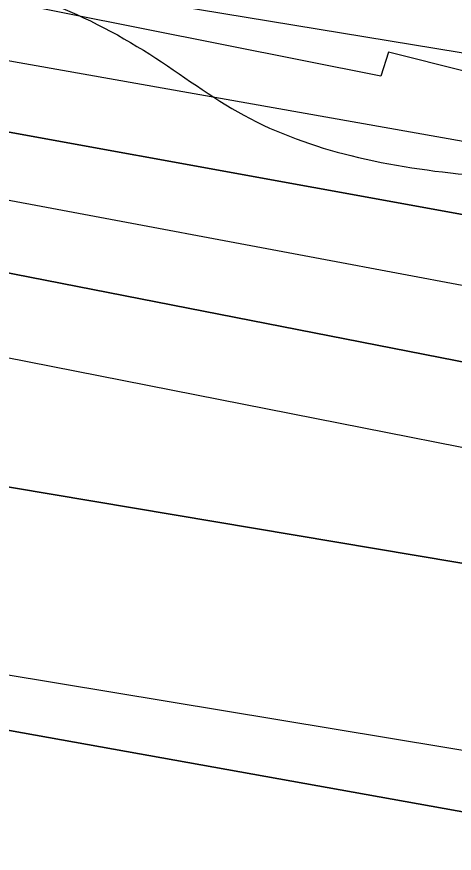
# Model space of a CAD drawing. Extents: x 3445503 to 3483459, y 540493 to 566012.
# Drawn here: x 3470102.4 to 3470220.3, y 552158.1 to 552383.1 of the extents above; entities that cross this region are included whole.
import ezdxf

# ---------------------------------------------------------------- set-up
doc = ezdxf.new("R2010")
doc.units = 0
for name, color, linetype in [('V-CHAN-DOCK', 7, 'Continuous'), ('V-RIVR-EDGE', 7, 'Continuous'), ('V-RRAP-RVMT', 7, 'Continuous'), ('V-TOPO-DPTH', 7, 'Continuous'), ('V-TOPO-MINR', 7, 'Continuous'), ('V-TOPO-WATR', 7, 'Continuous')]:
    doc.layers.add(name, color=color, linetype=linetype)

msp = doc.modelspace()

# ---------------------------------------------------------------- linework, layer by layer
at = {"layer": 'V-CHAN-DOCK'}
msp.add_lwpolyline([(3470336.992, 552166.809), (3469830.119, 552250.65), (3469802.6750000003, 552542.291), (3469747.156, 552960.3960000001), (3469745.907, 552998.587)], dxfattribs=at)
at = {"layer": 'V-RIVR-EDGE'}
msp.add_spline([(3466309.3848466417, 552621.9579710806), (3466349.703870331, 552619.4248512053), (3466382.7286882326, 552619.3431903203), (3466411.927860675, 552618.5757255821), (3466431.7444705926, 552619.221988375), (3466456.4313341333, 552621.2467355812), (3466478.3423179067, 552625.364137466), (3466500.245565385, 552626.3528723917), (3466524.236310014, 552628.0317091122), (3466536.750118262, 552627.6531342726), (3466565.613695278, 552631.7533443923), (3466586.12556452, 552632.3978880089), (3466600.729448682, 552633.7523039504), (3466616.0268729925, 552634.4097413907), (3466639.3163411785, 552633.656889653), (3466653.5691573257, 552633.621646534), (3466663.6572942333, 552636.3777557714), (3466670.958376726, 552636.70733408), (3466676.5238896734, 552638.0840993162), (3466689.3818892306, 552636.3141462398), (3466713.3709146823, 552637.2977236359), (3466728.6700581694, 552638.6504204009), (3466733.538592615, 552639.3336454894), (3466741.1864451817, 552639.3147345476), (3466744.6653205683, 552640.3490276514), (3466765.8784662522, 552643.425259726), (3466811.078918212, 552646.7898098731), (3466822.205646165, 552647.8051920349), (3466836.469636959, 552652.2891345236), (3466848.283028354, 552649.8265008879), (3466872.264317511, 552647.6814113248), (3466895.5486281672, 552644.842781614), (3466925.7906895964, 552644.0727381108), (3466966.4607813, 552642.9292772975), (3466982.79421789, 552640.8030986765), (3467002.59535522, 552635.1920275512), (3467043.595884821, 552627.0951139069), (3467061.669188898, 552625.6598966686), (3467070.7101388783, 552626.68043636), (3467078.7116382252, 552629.0940734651), (3467090.2031876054, 552637.061189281), (3467099.252733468, 552641.558025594), (3467116.301199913, 552647.425610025), (3467156.6554667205, 552659.1453062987), (3467180.3045988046, 552663.258410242), (3467190.046825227, 552666.710638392), (3467215.09593143, 552674.6442302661), (3467224.4982644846, 552681.2259849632), (3467241.911552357, 552694.0453030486), (3467256.190156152, 552704.4389497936), (3467275.6875028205, 552716.5578510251), (3467305.630931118, 552735.6035578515), (3467327.5634045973, 552748.4117012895), (3467352.2898091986, 552766.4274129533), (3467374.5759294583, 552781.6681044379), (3467388.8450777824, 552788.2378248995), (3467399.6405082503, 552795.8590302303), (3467402.78378821, 552801.7609981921), (3467413.9139545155, 552804.1668990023), (3467419.4846249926, 552807.6294422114), (3467425.4132401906, 552815.2626817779), (3467432.374429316, 552818.7217866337), (3467446.2950883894, 552824.9447370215), (3467466.1340476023, 552834.6293710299), (3467483.877773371, 552840.495236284), (3467499.17605727, 552841.5003033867), (3467510.654712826, 552844.2529742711), (3467520.049309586, 552847.7060620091), (3467524.5753718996, 552850.4759246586), (3467538.4917330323, 552854.9607267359), (3467570.8333258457, 552859.7476002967), (3467609.0837633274, 552864.1722311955), (3467645.5969120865, 552868.9487896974), (3467670.2803372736, 552869.5830182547), (3467689.7518962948, 552871.2730296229), (3467696.009230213, 552871.257557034), (3467706.087052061, 552869.8421103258), (3467716.5150823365, 552869.4686930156), (3467730.4194092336, 552869.0866798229), (3467744.6799616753, 552872.1801036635), (3467757.201506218, 552874.9301957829), (3467768.325655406, 552874.9026889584), (3467789.870098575, 552871.3730978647), (3467862.1813662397, 552872.9324518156), (3467905.6281973, 552870.0439659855), (3467943.4854469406, 552856.0450843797), (3467982.0233429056, 552836.1347793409), (3468014.6377812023, 552810.677012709), (3468040.65671139, 552789.0595045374), (3468070.1493594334, 552766.3905114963), (3468095.144311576, 552752.4234346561), (3468129.525264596, 552738.433148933), (3468159.7466959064, 552729.3199935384), (3468202.1480592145, 552725.3911974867), (3468241.4284918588, 552724.5988046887), (3468263.6742114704, 552723.5009020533), (3468284.519956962, 552718.5825114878), (3468310.5466234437, 552700.0936702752), (3468339.350029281, 552679.8598040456), (3468348.374647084, 552674.2753801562), (3468371.3078897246, 552670.0470913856), (3468394.9518642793, 552672.074417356), (3468423.1107265, 552672.3524203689), (3468450.5691718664, 552670.5463645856), (3468476.2946264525, 552670.8303847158), (3468493.331918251, 552672.17878354), (3468516.288369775, 552677.3364956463), (3468541.3426335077, 552687.3558654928), (3468560.1404229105, 552697.7383375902), (3468569.530721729, 552699.453277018), (3468577.1777147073, 552699.086736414), (3468586.549102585, 552693.1538232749), (3468603.1932065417, 552676.0787095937), (3468627.1512868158, 552664.5476191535), (3468668.5080419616, 552659.9261425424), (3468712.655289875, 552659.1217155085), (3468729.6977392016, 552662.5558923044), (3468746.743626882, 552667.3805877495), (3468759.9561328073, 552668.390812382), (3468773.149727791, 552661.7531844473), (3468796.0468677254, 552642.9244498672), (3468815.139851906, 552632.1006529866), (3468834.5778869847, 552620.2331075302), (3468847.085678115, 552617.4211250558), (3468885.6579576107, 552611.4160065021), (3468924.924636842, 552605.0615391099), (3468947.8638966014, 552603.2666579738), (3468956.9074253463, 552605.3300866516), (3468965.9595499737, 552610.869811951), (3468970.840118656, 552616.4198523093), (3468974.664044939, 552616.4103968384), (3468976.7334907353, 552609.8002757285), (3468983.642244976, 552592.0539711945), (3468990.5742081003, 552583.6936675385), (3469002.715458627, 552573.2346920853), (3469014.5168157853, 552565.9052431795), (3469022.157791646, 552563.1052949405), (3469029.1086657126, 552562.3928438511), (3469038.490368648, 552560.6314866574), (3469047.8634757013, 552555.3938328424), (3469053.7680224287, 552553.2934418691), (3469073.9245257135, 552550.8101781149), (3469091.299991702, 552548.3337910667), (3469106.580224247, 552542.0386352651), (3469126.7289912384, 552536.4267045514), (3469142.713078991, 552533.6061261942), (3469153.1385305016, 552532.1898198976), (3469162.515075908, 552528.3426847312), (3469171.8761487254, 552518.2382156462), (3469185.7598455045, 552509.5130905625), (3469208.691368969, 552504.5895424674), (3469232.6709389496, 552501.7491935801), (3469258.052202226, 552503.4245919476), (3469277.1821487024, 552507.5488705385), (3469302.5720078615, 552512.7005655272), (3469341.873930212, 552520.598914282), (3469368.302380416, 552524.0098821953), (3469396.1067362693, 552521.5077074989), (3469447.8657340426, 552506.0839237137), (3469526.008483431, 552475.9943654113), (3469583.6754662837, 552459.8607093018), (3469651.0795180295, 552445.0935033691), (3469684.7815439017, 552437.7099004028), (3469730.656625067, 552432.7296194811), (3469767.1482841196, 552428.8154364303), (3469829.708729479, 552423.4462656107), (3469847.787191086, 552424.0968263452), (3469856.8255623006, 552424.0744770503), (3469867.597783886, 552422.3096815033), (3469876.2790699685, 552418.4642655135), (3469887.7370954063, 552412.8738245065), (3469925.5952046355, 552399.2225725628), (3469955.1256745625, 552391.8492846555), (3469977.3593599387, 552385.8845667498), (3470001.330334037, 552379.5679212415), (3470024.271312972, 552378.4682994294), (3470048.2654959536, 552381.5376547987), (3470074.0072827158, 552388.4266385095), (3470084.094560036, 552390.8351180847), (3470093.829909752, 552391.5063089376), (3470109.1161594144, 552387.6445607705), (3470138.280948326, 552372.9719095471), (3470163.617513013, 552356.5705654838), (3470192.4441277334, 552345.7227001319), (3470225.456051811, 552340.4265943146), (3470241.7920671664, 552339.3433046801), (3470271.6882181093, 552339.2693800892), (3470310.9617740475, 552335.6959499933), (3470330.081405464, 552335.6486726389), (3470358.588756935, 552336.2734457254), (3470382.571765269, 552334.8236154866), (3470398.206504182, 552331.3086373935), (3470414.528766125, 552324.6632731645), (3470435.0191456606, 552316.6170752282), (3470465.5847682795, 552306.1125415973), (3470481.553383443, 552297.0346293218), (3470485.3755905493, 552296.3299145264), (3470491.6320648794, 552295.9668122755), (3470495.7976037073, 552293.5230895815), (3470499.962282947, 552290.7317372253), (3470505.8651104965, 552287.9360869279), (3470526.710855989, 552283.017696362), (3470533.314959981, 552282.6537345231), (3470539.224664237, 552282.6391215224), (3470542.35161202, 552281.9361259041), (3470544.0837432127, 552279.4984203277), (3470547.2055334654, 552276.7096467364), (3470551.369353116, 552273.5706647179), (3470557.6223890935, 552271.8170438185), (3470564.5698248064, 552269.7140740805), (3470576.390092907, 552270.0324777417), (3470585.774374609, 552269.3140095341), (3470591.329572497, 552266.5192188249), (3470613.5581003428, 552258.468722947), (3470637.518759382, 552247.9805214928), (3470666.686127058, 552234.3507592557), (3470680.9234706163, 552228.0581822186), (3470696.5547711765, 552223.1526854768), (3470705.2403551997, 552221.0454177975), (3470710.454800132, 552221.0325239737), (3470716.373959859, 552224.8418372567), (3470726.806288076, 552226.2065682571), (3470744.8873284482, 552227.9000179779), (3470772.007599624, 552229.918748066), (3470784.1763569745, 552230.5839218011), (3470792.1709796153, 552230.2165216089), (3470802.939762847, 552227.0612074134), (3470818.5822380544, 552226.6748962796), (3470830.0617531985, 552229.7751968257), (3470835.9809129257, 552233.5845101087), (3470842.5867360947, 552233.9158075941), (3470861.0085294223, 552232.8273604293), (3470874.207281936, 552228.2755104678), (3470890.1810546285, 552221.2833761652), (3470909.2989668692, 552220.5408394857), (3470935.3711915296, 552220.4763703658), (3470949.6326035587, 552223.9174238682), (3470960.7627698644, 552226.3233246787), (3470973.2774377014, 552226.2923795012), (3470997.600339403, 552221.7130227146), (3471022.2691515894, 552216.4375470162), (3471070.562167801, 552205.1939150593), (3471088.982241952, 552203.410208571), (3471111.9249400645, 552203.0058460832), (3471121.6577110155, 552202.63414795), (3471127.9124661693, 552201.5757863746), (3471132.7706855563, 552198.0874555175), (3471136.5825776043, 552193.2111847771), (3471141.449392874, 552193.1991505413), (3471145.627825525, 552195.9698727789), (3471151.191619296, 552196.651378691), (3471156.7536938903, 552196.6376252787), (3471178.2955582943, 552192.0651451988), (3471192.538918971, 552188.2059757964), (3471223.459047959, 552180.4816198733), (3471265.8406407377, 552168.5573415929), (3471314.8263375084, 552156.2691014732), (3471351.300804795, 552145.4023251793), (3471386.043140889, 552136.9732544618), (3471401.337986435, 552136.5878029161), (3471419.4112905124, 552135.1525856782), (3471433.656370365, 552131.9886755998), (3471456.2385449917, 552126.3707277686), (3471476.7409587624, 552123.1913451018), (3471490.6366897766, 552119.3330352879), (3471513.9029490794, 552109.1941826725), (3471547.945727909, 552099.0286828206), (3471579.5628353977, 552091.9978670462), (3471609.4417945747, 552084.9713492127), (3471637.2366949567, 552078.6452482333), (3471668.4958577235, 552067.4437361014), (3471684.820698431, 552061.841260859), (3471699.7636163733, 552059.718520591), (3471716.436946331, 552054.4628154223), (3471743.1820810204, 552045.3582559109), (3471759.4974662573, 552035.931854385), (3471773.3906185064, 552031.0306555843), (3471788.6674126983, 552023.3449811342), (3471808.459094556, 552013.9099837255), (3471820.614098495, 552009.0130828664), (3471825.8216667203, 552006.2191517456), (3471833.447169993, 551997.1618695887), (3471837.259921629, 551992.6332285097), (3471849.414065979, 551987.3886979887), (3471863.313235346, 551984.9209068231), (3471900.5121879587, 551985.8718198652), (3471925.883995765, 551983.723291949), (3471961.6760975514, 551978.0726797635), (3472004.068005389, 551970.3199574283), (3472058.2621299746, 551955.5854158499), (3472104.461631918, 551941.2182744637), (3472151.699724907, 551925.1104060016), (3472165.5920175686, 551919.8615775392), (3472170.7952878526, 551915.3294981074), (3472181.9056836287, 551909.7399166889), (3472191.9809267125, 551907.2815809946), (3472199.9643747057, 551902.3949951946), (3472208.994150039, 551898.8963492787), (3472220.108843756, 551895.0449161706), (3472235.3925146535, 551890.1402790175), (3472240.606959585, 551890.1273851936), (3472245.472915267, 551889.7677212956), (3472259.3703654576, 551886.604670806), (3472269.448187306, 551885.1892240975), (3472280.212672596, 551880.2957615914), (3472294.809680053, 551878.8691402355), (3472314.2752219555, 551878.1257439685), (3472330.2687651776, 551879.1290918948), (3472344.178249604, 551880.8328566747), (3472354.254352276, 551878.7221506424), (3472360.163196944, 551878.3599079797), (3472367.812768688, 551879.0362563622), (3472378.246816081, 551881.096246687), (3472386.2422983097, 551881.076476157), (3472400.490816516, 551879.3030847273), (3472427.2557217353, 551878.1940074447), (3472454.38115044, 551882.2985155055), (3472479.7598349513, 551882.9310248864), (3472504.4381026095, 551881.4794754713), (3472524.948252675, 551881.4287597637), (3472536.418312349, 551880.7051340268), (3472544.4069178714, 551877.9043261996), (3472549.2677160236, 551875.4588843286), (3472555.1774202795, 551875.4442713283), (3472570.123776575, 551874.7120497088), (3472580.207615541, 551875.7300106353), (3472593.4184022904, 551876.0449759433), (3472610.103766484, 551875.6560860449), (3472633.7443026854, 551876.2928933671), (3472647.2949828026, 551873.4783321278), (3472654.2398397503, 551870.3324734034), (3472660.149544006, 551870.3178604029), (3472666.4103162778, 551871.6929064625), (3472682.051931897, 551870.9589656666), (3472693.8790767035, 551874.0584066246), (3472707.1027572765, 551879.5878168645), (3472717.8801363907, 551879.9087992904), (3472730.733838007, 551876.4006979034), (3472741.8571276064, 551876.0255614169), (3472753.678255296, 551876.6915947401), (3472772.8142188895, 551883.249280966), (3472794.0325221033, 551888.4112910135), (3472814.549548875, 551891.1416126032), (3472833.325848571, 551892.8333431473), (3472843.4114067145, 551894.5465633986), (3472860.4572943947, 551899.3712588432), (3472888.2831399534, 551905.5598257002), (3472914.0189095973, 551910.0154017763), (3472934.187447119, 551912.3989532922), (3472958.177332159, 551913.7301603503), (3472986.3353347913, 551913.660533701), (3473020.7489521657, 551912.8801751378), (3473048.558465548, 551912.4637784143), (3473074.9877753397, 551916.2223759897), (3473094.816419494, 551921.7354540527), (3473113.957540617, 551930.3789182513), (3473134.14498908, 551940.4103223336), (3473153.2938464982, 551952.1824534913), (3473173.494188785, 551967.4283025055), (3473183.9394108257, 551974.0074784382), (3473198.201682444, 551977.7961616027), (3473219.4002151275, 551974.9626894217), (3473232.247899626, 551969.0211803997), (3473250.2988544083, 551958.5475919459), (3473256.5475924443, 551955.055822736), (3473269.4025833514, 551952.0691659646)], degree=3, dxfattribs=at)
at = {"layer": 'V-RRAP-RVMT'}
msp.add_lwpolyline([(3470328.0790000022, 552342.1060000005), (3470202.5600000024, 552373.5880000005), (3470200.4510000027, 552367.1140000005), (3470051.2080000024, 552396.8920000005), (3470049.3610000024, 552390.4530000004), (3469931.3110000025, 552422.5100000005), (3469933.3810000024, 552435.3630000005), (3469809.2820000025, 552461.7110000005), (3469816.5110000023, 552489.2820000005), (3469666.6230000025, 552528.0210000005), (3469666.3720000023, 552531.5530000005), (3469512.971000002, 552557.4630000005), (3469511.3090000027, 552547.5900000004), (3469362.6090000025, 552560.8640000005), (3469358.1450000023, 552518.1430000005), (3469229.1150000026, 552532.7030000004), (3469227.4290000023, 552521.3900000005), (3469137.4640000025, 552535.3440000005), (3469138.0390000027, 552540.5000000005), (3469012.0510000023, 552564.5800000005), (3469012.8250000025, 552566.8090000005), (3469008.3735283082, 552567.6208869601)], dxfattribs=at)
at = {"layer": 'V-TOPO-DPTH'}
for points in [[(3470860.667124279, 552271.887926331), (3470791.805904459, 552281.8917339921), (3470722.987725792, 552292.1775765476), (3470654.2341088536, 552302.8864714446), (3470585.523533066, 552313.8774012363), (3470514.139596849, 552325.521207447), (3470481.1539443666, 552330.9058848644), (3470448.1691872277, 552336.2960369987), (3470415.1857731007, 552341.6944012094), (3470382.2032543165, 552347.0982401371), (3470138.531901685, 552387.0523777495), (3470083.831407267, 552396.069160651), (3470029.1412410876, 552405.1478358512), (3469974.4665672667, 552414.3193494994), (3469919.8022216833, 552423.5527554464), (3469826.301906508, 552439.4276290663), (3469818.396939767, 552440.778520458), (3469810.4939397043, 552442.1407486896), (3469802.593889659, 552443.5199821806), (3469794.6958062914, 552444.9105525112), (3469644.61884156, 552471.5002765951), (3469563.8952171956, 552485.9323098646), (3469483.2022208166, 552500.532129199), (3469402.5551664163, 552515.3836276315)], [(3470938.4557400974, 552203.7005430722), (3470455.5254605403, 552287.4820215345), (3470448.7760614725, 552288.6626571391), (3470442.028901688, 552289.8558528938), (3470435.285100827, 552291.0678888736), (3470428.543539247, 552292.292485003), (3470371.1607857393, 552302.7987904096), (3470335.7281722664, 552309.2785315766), (3470300.293752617, 552315.7483688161), (3470264.8566237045, 552322.2033501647), (3470229.4176886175, 552328.6484275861), (3469851.697648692, 552397.260429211), (3469828.478868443, 552401.4193247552), (3469805.2469350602, 552405.502288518), (3469781.995271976, 552409.471354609), (3469758.730455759, 552413.3644889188), (3469525.081173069, 552451.875058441), (3469463.2752640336, 552462.0951212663), (3469401.476507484, 552472.3581144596), (3469339.688479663, 552482.6855032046)], [(3469339.688479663, 552482.6855032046), (3469401.476507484, 552472.3581144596), (3469463.2752640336, 552462.0951212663), (3469525.081173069, 552451.875058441), (3469758.730455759, 552413.3644889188), (3469781.995271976, 552409.471354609), (3469805.2469350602, 552405.502288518), (3469828.478868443, 552401.4193247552), (3469851.697648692, 552397.260429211), (3470229.4176886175, 552328.6484275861), (3470264.8566237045, 552322.2033501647), (3470300.293752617, 552315.7483688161), (3470335.7281722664, 552309.2785315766), (3470371.1607857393, 552302.7987904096), (3470428.543539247, 552292.292485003), (3470435.285100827, 552291.0678888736), (3470442.028901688, 552289.8558528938), (3470448.7760614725, 552288.6626571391), (3470455.5254605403, 552287.4820215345), (3470938.4557400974, 552203.7005430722)], [(3471018.4711949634, 552081.8309615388), (3470449.0284288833, 552196.6188338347), (3470439.610493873, 552198.5006238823), (3470430.1883744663, 552200.3610304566), (3470420.7599784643, 552202.1893618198), (3470411.3273980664, 552203.9963097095), (3470401.886275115, 552205.7569918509), (3470392.4379472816, 552207.4773741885), (3470382.978812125, 552209.1373068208), (3470373.5124720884, 552210.7569396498), (3469839.627812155, 552300.3454030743), (3469815.488002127, 552304.3437650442), (3469791.3372647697, 552308.2740748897), (3469767.17013642, 552312.1023065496), (3469742.9920807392, 552315.8624860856), (3469544.100458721, 552346.3639690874), (3469476.751163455, 552356.980799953), (3469409.4646923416, 552367.9723667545), (3469342.2724574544, 552379.5260374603)], [(3469342.2724574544, 552379.5260374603), (3469409.4646923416, 552367.9723667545), (3469476.751163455, 552356.980799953), (3469544.100458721, 552346.3639690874), (3469742.9920807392, 552315.8624860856), (3469767.17013642, 552312.1023065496), (3469791.3372647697, 552308.2740748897), (3469815.488002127, 552304.3437650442), (3469839.627812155, 552300.3454030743), (3470373.5124720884, 552210.7569396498), (3470382.978812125, 552209.1373068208), (3470392.4379472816, 552207.4773741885), (3470401.886275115, 552205.7569918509), (3470411.3273980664, 552203.9963097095), (3470420.7599784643, 552202.1893618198), (3470430.1883744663, 552200.3610304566), (3470439.610493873, 552198.5006238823), (3470449.0284288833, 552196.6188338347), (3471018.4711949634, 552081.8309615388)], [(3469991.2472618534, 552335.4430889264), (3470382.0506068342, 552259.0226237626), (3470409.3002886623, 552253.7193780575), (3470436.5562394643, 552248.4487073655), (3470463.8215937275, 552243.2268991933), (3470491.0932169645, 552238.0376660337), (3470588.3604124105, 552219.6200170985), (3470664.2779467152, 552205.2869847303), (3470740.205629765, 552191.0080773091), (3470816.148535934, 552176.8103573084)], [(3469991.2472618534, 552335.4430889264), (3470382.0506068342, 552259.0226237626), (3470409.3002886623, 552253.7193780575), (3470436.5562394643, 552248.4487073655), (3470463.8215937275, 552243.2268991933), (3470491.0932169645, 552238.0376660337), (3470588.3604124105, 552219.6200170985), (3470664.2779467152, 552205.2869847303), (3470740.205629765, 552191.0080773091), (3470816.148535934, 552176.8103573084)], [(3471017.404559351, 552041.5374755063), (3470777.3924584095, 552077.0085746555), (3470717.975904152, 552085.9372065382), (3470658.5893567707, 552095.0581009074), (3470599.247819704, 552104.4673890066), (3470539.9362895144, 552114.0689395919), (3470491.7488055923, 552121.989856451), (3470456.5666673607, 552127.8516430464), (3470421.4020531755, 552133.8154114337), (3470386.26372506, 552139.9321525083), (3470351.14292099, 552146.1508753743), (3470066.3491753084, 552197.2177121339), (3470019.0754025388, 552205.6185785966), (3469971.784563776, 552213.9213450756), (3469924.468126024, 552222.0769615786), (3469877.1346222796, 552230.1344780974), (3469867.203856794, 552231.8090889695), (3469824.8082491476, 552238.8646591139), (3469782.393059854, 552245.7988153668), (3469739.948498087, 552252.5508507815), (3469697.4843546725, 552259.1814723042), (3469296.985912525, 552320.8376540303)], [(3469296.985912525, 552320.8376540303), (3469697.4843546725, 552259.1814723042), (3469739.948498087, 552252.5508507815), (3469782.393059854, 552245.7988153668), (3469824.8082491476, 552238.8646591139), (3469867.203856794, 552231.8090889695), (3469877.1346222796, 552230.1344780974), (3469924.468126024, 552222.0769615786), (3469971.784563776, 552213.9213450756), (3470019.0754025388, 552205.6185785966), (3470066.3491753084, 552197.2177121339), (3470351.14292099, 552146.1508753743), (3470386.26372506, 552139.9321525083), (3470421.4020531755, 552133.8154114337), (3470456.5666673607, 552127.8516430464), (3470491.7488055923, 552121.989856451), (3470539.9362895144, 552114.0689395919), (3470599.247819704, 552104.4673890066), (3470658.5893567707, 552095.0581009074), (3470717.975904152, 552085.9372065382), (3470777.3924584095, 552077.0085746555), (3471017.404559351, 552041.5374755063)]]:
    msp.add_lwpolyline(points, dxfattribs=at)
at = {"layer": 'V-TOPO-MINR'}
for points in [[(3470860.667124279, 552271.887926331), (3470791.805904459, 552281.8917339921), (3470722.987725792, 552292.1775765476), (3470654.2341088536, 552302.8864714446), (3470585.523533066, 552313.8774012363), (3470514.139596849, 552325.521207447), (3470481.1539443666, 552330.9058848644), (3470448.1691872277, 552336.2960369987), (3470415.1857731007, 552341.6944012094), (3470382.2032543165, 552347.0982401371), (3470138.531901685, 552387.0523777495), (3470083.831407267, 552396.069160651), (3470029.1412410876, 552405.1478358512), (3469974.4665672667, 552414.3193494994), (3469919.8022216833, 552423.5527554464), (3469826.301906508, 552439.4276290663), (3469818.396939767, 552440.778520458), (3469810.4939397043, 552442.1407486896), (3469802.593889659, 552443.5199821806), (3469794.6958062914, 552444.9105525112), (3469644.61884156, 552471.5002765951), (3469563.8952171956, 552485.9323098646), (3469483.2022208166, 552500.532129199), (3469402.5551664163, 552515.3836276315)], [(3471022.7206551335, 552221.1873728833), (3470536.7242674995, 552296.0245728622), (3470521.3905854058, 552298.4060004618), (3470506.061075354, 552300.8137686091), (3470490.7378233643, 552303.2610475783), (3470475.4187434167, 552305.734667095), (3470460.106242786, 552308.2486521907), (3470444.798342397, 552310.7901166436), (3470429.4973423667, 552313.372800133), (3470414.200942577, 552315.9829629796), (3470393.035281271, 552319.6239901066), (3470367.162864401, 552324.0945413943), (3470341.2949319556, 552328.590779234), (3470315.4337261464, 552333.1255469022), (3470289.577004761, 552337.6860011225), (3469871.466518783, 552411.7509883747), (3469839.605866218, 552417.3490953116), (3469807.7350098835, 552422.8880011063), (3469775.8488478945, 552428.3381051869), (3469743.9524821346, 552433.7290081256), (3469283.053199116, 552510.9668830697)], [(3470834.5304400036, 552198.1663504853), (3470472.761797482, 552263.7179082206), (3470456.069894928, 552266.7623418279), (3470439.382746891, 552269.8324513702), (3470422.7027306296, 552272.941074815), (3470406.027468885, 552276.0753741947), (3470262.0614415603, 552303.3074576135), (3470185.560354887, 552317.7214074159), (3470109.045632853, 552332.0623181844), (3470032.5104577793, 552346.2936704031), (3469955.9616473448, 552360.4519835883), (3469832.3186052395, 552383.2292267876), (3469817.5727120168, 552385.895696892), (3469802.8156502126, 552388.4975841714), (3469788.0418355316, 552391.0025972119), (3469773.256852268, 552393.443027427), (3469677.822955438, 552408.8740555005), (3469615.317535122, 552419.0114884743), (3469552.8186329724, 552429.1888289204), (3469490.3295080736, 552439.4260305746), (3469427.8469013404, 552449.7031397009), (3469198.019264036, 552487.61813845)], [(3471056.050550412, 552103.3417317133), (3470643.8131443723, 552184.3161709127), (3470608.76639732, 552191.1996269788), (3470573.7194835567, 552198.0822340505), (3470538.672319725, 552204.9635676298), (3470503.6249891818, 552211.8440522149), (3470468.5782178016, 552218.7273794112), (3470433.532358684, 552225.6153457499), (3470398.487867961, 552232.5102708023), (3470363.444289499, 552239.4098349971), (3470060.15326975, 552299.1546466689), (3470016.368291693, 552307.641527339), (3469972.5501598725, 552315.9506187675), (3469928.6822974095, 552323.9930263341), (3469884.7812811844, 552331.8576446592), (3469883.8044150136, 552332.029579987), (3469840.3314462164, 552339.4506004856), (3469796.81113143, 552346.5726586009), (3469753.2197976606, 552353.2462731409), (3469709.5811179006, 552359.620925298), (3469179.9297847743, 552434.2085457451)], [(3471018.4711949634, 552081.8309615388), (3470449.0284288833, 552196.6188338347), (3470439.610493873, 552198.5006238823), (3470430.1883744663, 552200.3610304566), (3470420.7599784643, 552202.1893618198), (3470411.3273980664, 552203.9963097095), (3470401.886275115, 552205.7569918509), (3470392.4379472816, 552207.4773741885), (3470382.978812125, 552209.1373068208), (3470373.5124720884, 552210.7569396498), (3469839.627812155, 552300.3454030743), (3469815.488002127, 552304.3437650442), (3469791.3372647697, 552308.2740748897), (3469767.17013642, 552312.1023065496), (3469742.9920807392, 552315.8624860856), (3469544.100458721, 552346.3639690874), (3469476.751163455, 552356.980799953), (3469409.4646923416, 552367.9723667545), (3469342.2724574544, 552379.5260374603)], [(3470816.148535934, 552176.8103573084), (3470740.205629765, 552191.0080773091), (3470664.2779467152, 552205.2869847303), (3470588.3604124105, 552219.6200170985), (3470491.0932169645, 552238.0376660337), (3470463.8215937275, 552243.2268991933), (3470436.5562394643, 552248.4487073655), (3470409.3002886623, 552253.7193780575), (3470382.0506068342, 552259.0226237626), (3469991.2472618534, 552335.4430889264)], [(3471017.404559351, 552041.5374755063), (3470777.3924584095, 552077.0085746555), (3470717.975904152, 552085.9372065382), (3470658.5893567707, 552095.0581009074), (3470599.247819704, 552104.4673890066), (3470539.9362895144, 552114.0689395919), (3470491.7488055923, 552121.989856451), (3470456.5666673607, 552127.8516430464), (3470421.4020531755, 552133.8154114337), (3470386.26372506, 552139.9321525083), (3470351.14292099, 552146.1508753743), (3470066.3491753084, 552197.2177121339), (3470019.0754025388, 552205.6185785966), (3469971.784563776, 552213.9213450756), (3469924.468126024, 552222.0769615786), (3469877.1346222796, 552230.1344780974), (3469867.203856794, 552231.8090889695), (3469824.8082491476, 552238.8646591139), (3469782.393059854, 552245.7988153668), (3469739.948498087, 552252.5508507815), (3469697.4843546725, 552259.1814723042), (3469296.985912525, 552320.8376540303)]]:
    msp.add_lwpolyline(points, dxfattribs=at)
at = {"layer": 'V-TOPO-WATR'}
msp.add_lwpolyline([(3470938.4557400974, 552203.7005430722), (3470455.5254605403, 552287.4820215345), (3470448.7760614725, 552288.6626571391), (3470442.028901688, 552289.8558528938), (3470435.285100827, 552291.0678888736), (3470428.543539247, 552292.292485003), (3470371.1607857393, 552302.7987904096), (3470335.7281722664, 552309.2785315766), (3470300.293752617, 552315.7483688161), (3470264.8566237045, 552322.2033501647), (3470229.4176886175, 552328.6484275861), (3469851.697648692, 552397.260429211), (3469828.478868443, 552401.4193247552), (3469805.2469350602, 552405.502288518), (3469781.995271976, 552409.471354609), (3469758.730455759, 552413.3644889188), (3469525.081173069, 552451.875058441), (3469463.2752640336, 552462.0951212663), (3469401.476507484, 552472.3581144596), (3469339.688479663, 552482.6855032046)], dxfattribs=at)

doc.saveas('drawing.dxf')
